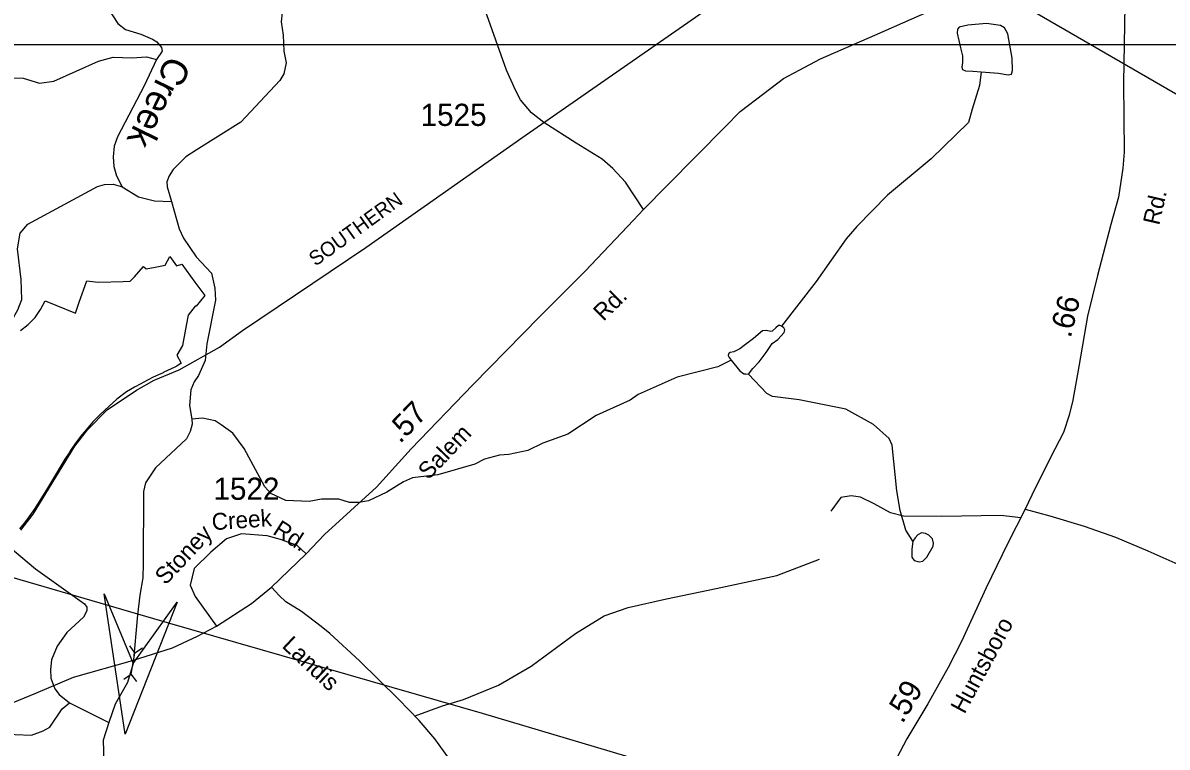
# Model space of a CAD drawing. Extents: x 2056842 to 2160602, y 826753 to 1016856.
# Drawn here: x 2128651 to 2135102, y 941335 to 945418 of the extents above; entities that cross this region are included whole.
import ezdxf

# ---------------------------------------------------------------- set-up
doc = ezdxf.new("R2010")
doc.units = 0
for name, color, linetype in [('Exist Boundary Political City Limit New', 7, 'Continuous'), ('Exist Hydrographic Creek Single Shore', 7, 'Continuous'), ('Exist Hydrographic Creek Single Shore Label', 7, 'Continuous'), ('Exist Hydrographic Misc Water Feature', 7, 'Continuous'), ('Exist Railroad Mainline', 7, 'Continuous'), ('Exist Railroad Mainline Label', 7, 'Continuous'), ('Exist Road Non-System Type 51', 7, 'Continuous'), ('Exist Road Non-System Type 51 Label', 7, 'Continuous'), ('Exist Road Secondary Mileage Hundredths English Label', 7, 'Continuous'), ('Exist Road Secondary Structure Culvert Attributed CELL', 7, 'Continuous'), ('Exist Road Secondary Structure Culvert CELL', 7, 'Continuous'), ('Exist Road Secondary Type 41 Attributed', 7, 'Continuous'), ('Exist Road Secondary Type 51 Attributed', 7, 'Continuous'), ('Exist Road Secondary Type 51 Label', 7, 'Continuous'), ('Exist Road Secondary Type 51 Number Label', 7, 'Continuous'), ('Exist Utilities Electrical Transmission Line', 7, 'Continuous'), ('Map Preparation Boundary City Limit Buffer Line', 7, 'Continuous'), ('Map Preparation Inset Cut Line', 7, 'Continuous')]:
    doc.layers.add(name, color=color, linetype=linetype)

msp = doc.modelspace()

# ---------------------------------------------------------------- linework, layer by layer
at = {"layer": 'Exist Boundary Political City Limit New'}
for points in [[(2129478.5, 944101.5), (2129517.5, 944047.6), (2129547.5, 944057.4), (2129620.5, 943955.1), (2129676, 943880.7), (2129628.5, 943820.5), (2129622, 943820.6), (2129582.8, 943770.9), (2129580.8, 943760.2), (2129568, 943690.8), (2129550.8, 943598.3), (2129519.2, 943545), (2129543.2, 943498.7), (2129519.5, 943482.8), (2129506.8, 943476.5), (2129445.8, 943448.2), (2129441, 943445.8), (2129427.5, 943439.4), (2129385.2, 943419.6), (2129328, 943389.8), (2129315.5, 943382.9), (2129279.8, 943363.6), (2129234.5, 943337.8), (2129181, 943297.1), (2129136.8, 943257.9), (2129084, 943208.7), (2129069.8, 943193.5), (2129045.5, 943167.9), (2129016.8, 943134.5), (2128985, 943098.1), (2128982.2, 943095.1), (2128952.8, 943056.5), (2128918, 943005.9), (2128910.8, 942994.8), (2128886.5, 942958.4), (2128812.5, 942832.2), (2128783.5, 942785.5), (2128760.5, 942748.9), (2128718.8, 942679.4), (2128681, 942626.9), (2128657.8, 942597.4), (2128632.5, 942565.9)], [(2128637, 943683.9), (2128680.8, 943717.4), (2128719, 943757), (2128750.8, 943801.9), (2128775.5, 943851.1), (2128835.8, 943826.2), (2128946.5, 943780.8), (2128968.8, 943842.6), (2129011.8, 943962.8), (2129058.8, 943957.7), (2129079.5, 943955.6), (2129216.2, 943960.2), (2129255.2, 943961.5), (2129280.2, 943986.5), (2129330.2, 944044.6), (2129346, 944030.3), (2129396.2, 944040.8), (2129452, 944052.4), (2129478.5, 944101.5)]]:
    msp.add_lwpolyline(points, dxfattribs=at)
at = {"layer": 'Exist Hydrographic Creek Single Shore'}
for points in [[(2130561.9, 946239.5), (2130539.8, 946168.5), (2130501.8, 946035.4), (2130429.3, 945917), (2130387.5, 945800.4), (2130155.8, 945551.5), (2130112.7, 945476.8), (2130107.6, 945423.5), (2130117.8, 945348.8), (2130122.8, 945258.8), (2130135.5, 945192.4), (2130122.8, 945130.3), (2130098.8, 945092.3), (2129879.7, 944857.8), (2129628.5, 944699.7), (2129568.8, 944663.4), (2129497.1, 944591.1), (2129475.3, 944554.9), (2129461.6, 944521), (2129463.6, 944493), (2129487.8, 944411)], [(2128596, 945884.9), (2128674.5, 945891.3), (2128744.2, 945925.5), (2128806.2, 945958.4), (2128859.4, 945958.4), (2128879.7, 945934.3), (2129044.5, 945652.9), (2129080.7, 945577.1), (2129185.9, 945413.3), (2129228.9, 945380.3), (2129316.3, 945353.7), (2129380.9, 945325.8), (2129405, 945310.6), (2129431.6, 945279), (2129435.4, 945258.7), (2129404.4, 945210.4)], [(2128072.4, 944816.8), (2128092.2, 944812.9), (2128159.1, 944815), (2128205.9, 944845.4), (2128240.1, 944924), (2128270.5, 945043.5), (2128300.9, 945075.2), (2128365.5, 945109.4), (2128423.8, 945114.4), (2128484.6, 945098), (2128520, 945110.6), (2128651.7, 945106.8), (2128745.1, 945077.8), (2128825.2, 945089.1), (2129076.5, 945201.1), (2129160.4, 945223.5), (2129264.3, 945220), (2129348.4, 945226.3), (2129404.6, 945210.5)], [(2129404.4, 945210.4), (2129335.1, 945062.2), (2129184.1, 944775.6), (2129164.6, 944723.5), (2129158.8, 944663.3), (2129162.9, 944607.4), (2129179.2, 944555.6), (2129211.3, 944493.5)], [(2129211.3, 944493.5), (2129301.7, 944436.2), (2129391.8, 944414.3), (2129487.9, 944411)], [(2129487.9, 944411), (2129532.6, 944257.2), (2129556.7, 944203.2), (2129627.1, 944099.7), (2129713.4, 944006), (2129732, 943922), (2129736.1, 943853.9), (2129687.4, 943607.9), (2129677.5, 943513.9), (2129640, 943429.7), (2129616.3, 943393.5), (2129598.3, 943349.6), (2129590.9, 943261.4), (2129603.1, 943183.4)], [(2129603.1, 943183.4), (2129605.1, 943155.5), (2129593.4, 943113.4), (2129573.6, 943073.5), (2129398.2, 942908.8), (2129342.6, 942824.3), (2129330.8, 942776.3), (2129328.5, 942368.5), (2129327.2, 942288.5), (2129309.5, 942192.4), (2129296, 942080.5), (2129272.2, 941805.6), (2129241.3, 941699.1), (2129170, 941577.8), (2129134.7, 941473.5)], [(2129134.7, 941473.5), (2129103.1, 941373.5), (2129109.7, 941187.6), (2129142.2, 941105.9), (2129174.3, 941074.1), (2129210.6, 941004.1), (2129223, 940952.3)]]:
    msp.add_lwpolyline(points, dxfattribs=at)
at = {"layer": 'Exist Hydrographic Misc Water Feature'}
msp.add_line((2128914.3, 941584.8), (2129134.9, 941473.9), dxfattribs=at)
for points in [[(2134052.8, 945140.7), (2134150.4, 945134.4), (2134206.1, 945125.5), (2134223.8, 945129.3), (2134230.2, 945149.6), (2134228.9, 945219.3), (2134203.6, 945356.1), (2134184.6, 945390.3), (2134161.8, 945403), (2134083.2, 945414.4), (2133978.1, 945404.3), (2133930, 945394.1), (2133919.9, 945381.5), (2133918.6, 945358.7), (2133937.6, 945276.3), (2133947.7, 945231.9), (2133949, 945193.9), (2133943.9, 945167.3), (2133949, 945154.6), (2133964.2, 945147), (2134007.2, 945145.8), (2134052.8, 945140.7)], [(2134052.8, 945140.7), (2134044, 945064.7), (2134003.1, 944930.6), (2133981.3, 944856.5), (2133772.4, 944651.7), (2133525.3, 944446.7), (2133352, 944270), (2133292.4, 944199.6), (2133123.4, 943959), (2132928.6, 943708.1)], [(2128477.6, 943682.1), (2128590.3, 943742.9), (2128622, 943800.2), (2128644.8, 943858.5), (2128641, 943971.3), (2128619.4, 944143.4), (2128634.8, 944231.3), (2128678.7, 944283.5), (2129071.6, 944495.2), (2129111.6, 944507.4), (2129159.5, 944507.6), (2129211.6, 944493.8)], [(2132928.6, 943708.1), (2132919.3, 943712.2), (2132910.4, 943712.2), (2132895.2, 943698.3), (2132875, 943679.3), (2132867.4, 943678), (2132843.3, 943684.4), (2132820.5, 943681.8), (2132769.9, 943638.7), (2132724.3, 943604.5), (2132692.6, 943580.4), (2132658.4, 943564), (2132638.1, 943560.2), (2132628, 943552.6), (2132626.7, 943542.4), (2132633.1, 943532.3), (2132644.5, 943515.8)], [(2132742, 943437.2), (2132766.1, 943470.2), (2132801.5, 943506.9), (2132842.1, 943560.2), (2132875, 943609.6), (2132906.6, 943632.4), (2132943.4, 943672.9), (2132947.2, 943688.2), (2132940.8, 943698.3), (2132928.6, 943708.1)], [(2132644.5, 943515.8), (2132569.6, 943478.6), (2132339.9, 943419.6), (2132120.3, 943322.6), (2132074.6, 943290.4), (2131882.8, 943203.6), (2131723.3, 943098.9), (2131581.6, 943048.4), (2131497.7, 943008), (2131389.9, 942985.5), (2131337.8, 942981.2), (2131254.1, 942959), (2131198.2, 942930.7), (2130990.7, 942869.8), (2130846.5, 942853.2), (2130796.7, 942830.9), (2130702.8, 942772.6), (2130599, 942724.1), (2130545.1, 942713.8), (2130493, 942713.6), (2130431.1, 942733.4), (2130335.1, 942732.9), (2130265.2, 942720.6), (2130133.1, 942726), (2130049.1, 942765.7), (2130014.8, 942801.6), (2129897.9, 943018.9), (2129833.5, 943104.7), (2129769.4, 943152.4), (2129735.3, 943174.3), (2129663.4, 943190), (2129603.3, 943183.7)], [(2132644.5, 943515.8), (2132691.3, 943457.5), (2132715.4, 943439.8), (2132726.8, 943438.5), (2132742, 943437.2)], [(2133667.9, 942495.3), (2133628.7, 942558.6), (2133597, 942668.9), (2133578.6, 942779.1), (2133551.3, 943036.9), (2133535.3, 943074.8), (2133446.8, 943154.5), (2133290.5, 943239.8), (2133026.4, 943292.6), (2132876.3, 943312), (2132844.3, 943327.9), (2132742, 943437.2)], [(2133681.9, 942514.3), (2133667.9, 942495.3), (2133661.6, 942449.6), (2133662.9, 942406.6), (2133675.5, 942387.6), (2133703.4, 942380), (2133723.7, 942382.5), (2133746.5, 942405.3), (2133783.2, 942467.4), (2133784.5, 942483.9), (2133779.4, 942509.2), (2133757.9, 942530.8), (2133740.1, 942539.6), (2133716.1, 942542.2), (2133697.1, 942532), (2133681.9, 942514.3)], [(2128500.3, 942502.9), (2128568.6, 942469.3), (2128721.1, 942339.9), (2128997.8, 942143.2), (2129012.1, 942123.2), (2129012.1, 942103.2), (2128992.4, 942067.2), (2128898.5, 941980.8), (2128844.8, 941904.5), (2128811.4, 941826.4), (2128805.6, 941772.3), (2128807.9, 941724.5), (2128830, 941664.5), (2128856.1, 941632.6), (2128914.3, 941584.8)], [(2127503.5, 941824.2), (2127527.3, 941828.7), (2127625.5, 941819.2), (2127669.6, 941807.4), (2127765.8, 941753.8), (2127871.8, 941718.3), (2127915.9, 941714.5), (2127988.1, 941688.9), (2128036.1, 941655), (2128132.6, 941571.5), (2128294.8, 941482.2), (2128391, 941448.6), (2128607.1, 941405.5), (2128699.2, 941402), (2128765, 941426.2), (2128802.7, 941448.4), (2128872.7, 941550.7), (2128914.3, 941584.8)]]:
    msp.add_lwpolyline(points, dxfattribs=at)
at = {"layer": 'Exist Railroad Mainline'}
msp.add_lwpolyline([(2128638.2, 942558), (2128707.9, 942648.4), (2128944.1, 943031.3), (2129015.8, 943123.6), (2129125.2, 943236.2), (2129290.7, 943346.9), (2129390.5, 943403.3), (2129532.3, 943461.9), (2129759.6, 943588.8), (2129889.1, 943683.5), (2130585.1, 944150.5), (2131464.2, 944770.3), (2132776.1, 945681.9), (2133065, 945917.1), (2133282.1, 946096), (2133503.2, 946301), (2134096.3, 946947.5), (2134604, 947487.6), (2134733.4, 947612.2), (2134924.7, 947773), (2135098.1, 947903.8), (2135317.4, 948046.6)], dxfattribs=at)
at = {"layer": 'Exist Road Non-System Type 51'}
for points in [[(2134276.5, 942627), (2134163.7, 942640.8), (2133831.5, 942635.4), (2133616, 942637.2), (2133542.4, 942655.1), (2133450.8, 942707.3), (2133372.7, 942744.1), (2133320.6, 942751.3), (2133263.1, 942742.3), (2133205.7, 942665)], [(2130248.4, 942424.4), (2130196.3, 942471.7), (2130103, 942506.3), (2130027.8, 942526.5), (2129883.2, 942538.1), (2129799.4, 942509.1), (2129709.7, 942433.9), (2129617.2, 942341.3), (2129594, 942248.7), (2129622.9, 942185), (2129741.5, 942016.8)], [(2130862.4, 941511.1), (2131015.8, 941568), (2131134.3, 941603.9), (2131331.8, 941684.8), (2131515.9, 941791.7), (2131765.5, 941975), (2131927.1, 942075.6), (2132062.7, 942121.4), (2132280, 942171.8), (2132560.1, 942229.3), (2132901.3, 942302.9), (2133142.8, 942395.5)]]:
    msp.add_lwpolyline(points, dxfattribs=at)
at = {"layer": 'Exist Road Secondary Structure Culvert Attributed CELL'}
msp.add_lwpolyline([(2129519.6, 942152.8), (2129227.6, 941408.1), (2129108.1, 942199.1), (2129272.2, 941805.6)], close=True, dxfattribs=at)
at = {"layer": 'Exist Road Secondary Structure Culvert CELL'}
for p, q in [((2129252.3, 941905.8), (2129282.6, 941865.1)), ((2129261.9, 941746), (2129282.6, 941865.1)), ((2129324.9, 941893.2), (2129282.6, 941865.1)), ((2129219.6, 941717.9), (2129261.9, 941746)), ((2129292.2, 941705.3), (2129261.9, 941746))]:
    msp.add_line(p, q, dxfattribs=at)
at = {"layer": 'Exist Road Secondary Type 41 Attributed'}
for points in [[(2132150, 944366), (2132047.9, 944519.9), (2131976.2, 944596), (2131915.8, 944649.7), (2131770.3, 944739.3), (2131588, 944856.2), (2131517.6, 944911.4), (2131455.4, 944983), (2131429.8, 945034.2), (2131377, 945151), (2131236.4, 945550.1), (2131011.5, 946205.6)], [(2131046, 941280.8), (2130972.7, 941382), (2130885.5, 941485.2), (2130768.9, 941605.8), (2130549.4, 941820.6), (2130381.4, 941975.8), (2130333, 942014.6), (2130221.1, 942098.7), (2130132.3, 942154.7), (2130096.3, 942190.7), (2130053.2, 942237.6)]]:
    msp.add_lwpolyline(points, dxfattribs=at)
at = {"layer": 'Exist Road Secondary Type 51 Attributed'}
for points in [[(2132150, 944366), (2132285.1, 944502.8), (2132609.4, 944831.9), (2132693.8, 944917.6), (2132828.2, 945020.1), (2132938.5, 945103.3), (2133147.6, 945214.7), (2133454.6, 945347.5), (2133863.5, 945528), (2134165.8, 945656), (2134486.5, 945791.5), (2134649.6, 945860.3), (2134768.1, 945929.9), (2134908.7, 946057.7)], [(2134908.7, 946057.7), (2134886.6, 945969), (2134873.8, 945760.9), (2134864.2, 945517.7), (2134856.2, 945078.7), (2134859.4, 944689.3), (2134851.4, 944598), (2134827.4, 944435.6), (2134784.3, 944280.3), (2134709.1, 943993.9), (2134653.3, 943764.5), (2134603.7, 943479.7), (2134570.2, 943291.8), (2134549.4, 943207), (2134517.4, 943109.4), (2134467.8, 943015), (2134357.5, 942795.7), (2134301.9, 942676.5)], [(2130053.2, 942237.6), (2130248.4, 942424.4), (2130350.3, 942533.5), (2130644.9, 942799.9), (2130839.7, 943017.1), (2131187.9, 943376.5), (2131563.3, 943760), (2131820.4, 944017.2), (2132093.6, 944306.4), (2132150, 944366)], [(2134301.9, 942676.5), (2134201.7, 942481.2), (2134081.7, 942233.1), (2133943.1, 941930.3), (2133866.4, 941783.1), (2133752.8, 941579.9), (2133634.6, 941382.3), (2133541.9, 941207.9), (2133494.4, 941103), (2133457.6, 940971.8), (2133419.2, 940754.1), (2133374.5, 940457), (2133324.9, 940104.3), (2133300.9, 939961.9), (2133264.2, 939772)], [(2134301.9, 942676.5), (2134439.8, 942639.3), (2134634.9, 942580.1), (2134811.2, 942518), (2134992.7, 942442), (2135281.4, 942313.2), (2135615.6, 942158), (2135697.5, 942123.9), (2135773.5, 942108.7), (2135887.8, 942091.1), (2136011.8, 942084.7), (2136168.9, 942084.3), (2136239.3, 942075.5), (2136308.8, 942061.1), (2136380, 942025.1), (2136445.5, 941975.5), (2136495.5, 941924.7), (2136528.3, 941886.3), (2136590.7, 941792.7), (2136707.6, 941582.2)], [(2127065, 940136.3), (2127172, 940250.9), (2127442, 940541.2), (2127809.3, 940927.9), (2128077.6, 941213.7), (2128237.5, 941368.9), (2128371.4, 941466), (2128563.3, 941573.3), (2128723.2, 941638.9), (2128936.3, 941729.4), (2129268.6, 941822.8), (2129494.2, 941894.4), (2129634.8, 941959.8), (2129741.5, 942016.8), (2129939.2, 942144.2), (2130053.2, 942237.6)]]:
    msp.add_lwpolyline(points, dxfattribs=at)
at = {"layer": 'Exist Utilities Electrical Transmission Line'}
for points in [[(2122197.2, 950354.8), (2126069.6, 949205.9), (2129543.5, 948185.2), (2130575.9, 947623.9), (2133817.5, 945792.4), (2136588, 944186.8), (2138999.6, 942823.6), (2141369.2, 941470.1), (2142971, 940567.3), (2143357.9, 940343.1), (2143922.3, 940014.4), (2144373.2, 939783.7)], [(2122276, 946949.5), (2122886.5, 946820.2), (2126565.1, 942882.9), (2129476.4, 942033.8), (2131240.3, 941525.7), (2133419, 940877.4), (2135627.4, 940227), (2139139.4, 939224.6), (2144400.3, 937782.2)]]:
    msp.add_lwpolyline(points, dxfattribs=at)
at = {"layer": 'Map Preparation Boundary City Limit Buffer Line'}
for points in [[(2129478.5, 944101.5), (2129517.5, 944047.6), (2129547.5, 944057.4), (2129620.5, 943955.1), (2129676, 943880.7), (2129628.5, 943820.5), (2129622, 943820.6), (2129582.8, 943770.9), (2129580.8, 943760.2), (2129568, 943690.8), (2129550.8, 943598.3), (2129519.2, 943545), (2129543.2, 943498.7), (2129519.5, 943482.8), (2129506.8, 943476.5), (2129445.8, 943448.2), (2129441, 943445.8), (2129427.5, 943439.4), (2129385.2, 943419.6), (2129328, 943389.8), (2129315.5, 943382.9), (2129279.8, 943363.6), (2129234.5, 943337.8), (2129181, 943297.1), (2129136.8, 943257.9), (2129084, 943208.7), (2129069.8, 943193.5), (2129045.5, 943167.9), (2129016.8, 943134.5), (2128985, 943098.1), (2128982.2, 943095.1), (2128952.8, 943056.5), (2128918, 943005.9), (2128910.8, 942994.8), (2128886.5, 942958.4), (2128812.5, 942832.2), (2128783.5, 942785.5), (2128760.5, 942748.9), (2128718.8, 942679.4), (2128681, 942626.9), (2128657.8, 942597.4), (2128632.5, 942565.9)], [(2128637, 943683.9), (2128680.8, 943717.4), (2128719, 943757), (2128750.8, 943801.9), (2128775.5, 943851.1), (2128835.8, 943826.2), (2128946.5, 943780.8), (2128968.8, 943842.6), (2129011.8, 943962.8), (2129058.8, 943957.7), (2129079.5, 943955.6), (2129216.2, 943960.2), (2129255.2, 943961.5), (2129280.2, 943986.5), (2129330.2, 944044.6), (2129346, 944030.3), (2129396.2, 944040.8), (2129452, 944052.4), (2129478.5, 944101.5)]]:
    msp.add_lwpolyline(points, dxfattribs=at)
at = {"layer": 'Map Preparation Inset Cut Line'}
msp.add_lwpolyline([(2109703.5, 945295.9), (2139407.7, 945295.9), (2139407.7, 921167.4), (2109703.5, 921167.4), (2109703.5, 945295.9)], dxfattribs=at)

# ---------------------------------------------------------------- texts
at = {"layer": 'Exist Hydrographic Creek Single Shore Label'}
msp.add_text('Creek', height=150, rotation=243.95117, dxfattribs=at).set_placement((2129468.9, 945241.1))
at = {"layer": 'Exist Railroad Mainline Label'}
msp.add_text('SOUTHERN', height=82.02, rotation=35.79008, dxfattribs=at).set_placement((2130300.3, 944042.7))
at = {"layer": 'Exist Road Non-System Type 51 Label'}
for s, rotation, p in [('Creek', 3.94527, (2129718.6, 942557.5)), ('Stoney', 46.82111, (2129454.7, 942244)), ('Rd.', 327.42326, (2130053.7, 942539.9))]:
    msp.add_text(s, height=95, rotation=rotation, dxfattribs=at).set_placement(p)
at = {"layer": 'Exist Road Secondary Mileage Hundredths English Label'}
for s, rotation, p in [('.66', 76.32854, (2134558.2, 943637.4)), ('.57', 45.91255, (2130777, 943042.2)), ('.59', 59.09873, (2133610.1, 941463))]:
    msp.add_text(s, height=125, rotation=rotation, dxfattribs=at).set_placement(p)
at = {"layer": 'Exist Road Secondary Type 51 Label'}
for s, rotation, p in [('Rd.', 76.99924, (2135056.8, 944273)), ('Rd.', 44.31911, (2131923.3, 943731.8)), ('Salem', 46.22615, (2130937.4, 942837.4)), ('Huntsboro', 61.62701, (2133959.4, 941517.5)), ('Landis', 316.86116, (2130106.3, 941900.8))]:
    msp.add_text(s, height=95, rotation=rotation, dxfattribs=at).set_placement(p)
at = {"layer": 'Exist Road Secondary Type 51 Number Label'}
for s, p in [('1525', (2130892.9, 944836.7)), ('1522', (2129725.1, 942729.1))]:
    msp.add_text(s, height=125, dxfattribs=at).set_placement(p)

doc.saveas('drawing.dxf')
